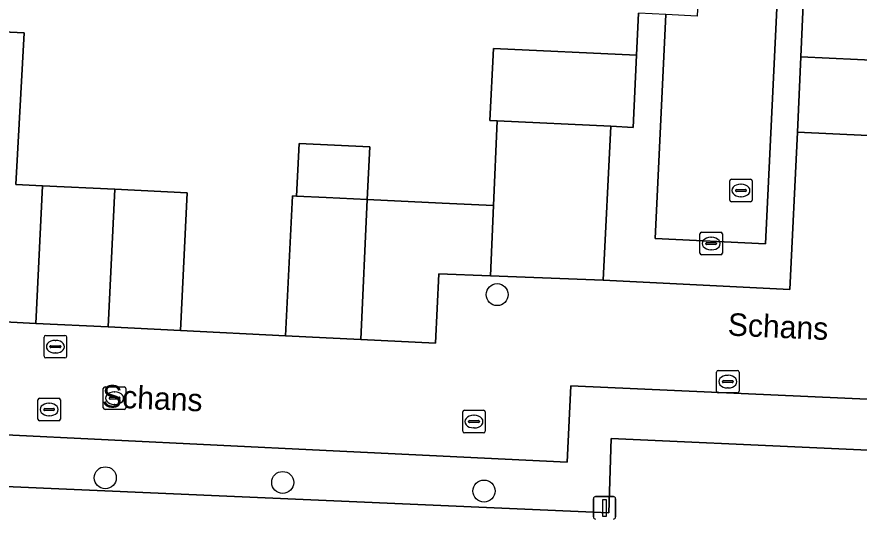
# Model space of a CAD drawing. Extents: x 162989 to 165008, y 383432 to 384338.
# Drawn here: x 164486.26 to 164523.65, y 383547.19 to 383569.48 of the extents above; entities that cross this region are included whole.
import ezdxf

# ---------------------------------------------------------------- set-up
doc = ezdxf.new("R2010")
doc.units = 0
for name, color, linetype in [('IMGEO_Boom', 7, 'Continuous'), ('IMGEO_Brandkraan', 7, 'Continuous'), ('IMGEO_Erf', 7, 'Continuous'), ('IMGEO_Kolk', 7, 'Continuous'), ('IMGEO_Lichtmast', 7, 'Continuous'), ('IMGEO_Muur', 7, 'Continuous'), ('IMGEO_Openbare_ruimte_label', 7, 'Continuous'), ('IMGEO_Pand', 7, 'Continuous'), ('IMGEO_Parkeervlak_open', 7, 'Continuous'), ('IMGEO_Rijbaan_lokaal_open', 7, 'Continuous'), ('IMGEO_Rioolput', 7, 'Continuous'), ('IMGEO_Voetpad_open', 7, 'Continuous')]:
    doc.layers.add(name, color=color, linetype=linetype)

msp = doc.modelspace()

# ---------------------------------------------------------------- linework, layer by layer
at = {"layer": 'IMGEO_Boom'}
for centre in [(164507.584, 383557.158), (164490.19, 383549.028), (164498.065, 383548.821), (164507, 383548.441)]:
    msp.add_circle(centre, 0.489, dxfattribs=at)
at = {"layer": 'IMGEO_Brandkraan'}
for p, q in [((164487.199, 383551.632), (164487.199, 383552.484)), ((164487.274, 383552.558), (164488.126, 383552.558)), ((164488.2, 383552.484), (164488.2, 383551.632)), ((164487.458, 383552.052), (164487.458, 383552.064)), ((164487.896, 383552.015), (164487.498, 383552.015)), ((164487.501, 383552.101), (164487.899, 383552.101)), ((164487.687, 383552.338), (164487.712, 383552.338)), ((164487.942, 383552.064), (164487.942, 383552.052)), ((164487.71, 383551.778), (164487.685, 383551.778)), ((164488.126, 383551.558), (164487.274, 383551.558))]:
    msp.add_line(p, q, dxfattribs=at)
for points in [[(164487.199, 383551.632), (164487.199, 383552.484)], [(164487.274, 383552.558), (164488.126, 383552.558)], [(164488.2, 383552.484), (164488.2, 383551.632)], [(164488.126, 383551.558), (164487.274, 383551.558)]]:
    msp.add_lwpolyline(points, dxfattribs=at)
for centre, radius, start, end in [((164487.276, 383552.482), 0.0765, 91.552, 178.448), ((164487.276, 383552.482), 0.0765, 91.552, 178.448), ((164488.124, 383552.482), 0.0765, 1.552, 88.448), ((164488.124, 383552.482), 0.0765, 1.552, 88.448), ((164487.498, 383552.061), 0.0403, 85.8775, 175.7526), ((164487.495, 383552.051), 0.0366, 178.938, 274.7102), ((164487.899, 383552.058), 0.043, 264.8664, 352.4533), ((164487.903, 383552.063), 0.0386, 1.7309, 96.639), ((164487.276, 383551.634), 0.0765, 181.552, 268.448), ((164487.276, 383551.634), 0.0765, 181.552, 268.448), ((164488.124, 383551.634), 0.0765, 271.552, 358.448), ((164488.124, 383551.634), 0.0765, 271.552, 358.448)]:
    msp.add_arc(centre, radius, start, end, dxfattribs=at)
for centre, major_axis, ratio, start_param, end_param in [((164487.686, 383552.058), (-0.387, 0.002), 0.722429, 4.712389, 7.853982), ((164487.711, 383552.058), (-0.39, 0.002), 0.717154, 1.570796, 4.712389)]:
    msp.add_ellipse(centre, major_axis=major_axis, ratio=ratio, start_param=start_param, end_param=end_param, dxfattribs=at)
at = {"layer": 'IMGEO_Erf'}
for points in [[(164543.967, 383575.337), (164541.891, 383575.436), (164537.389, 383575.651), (164532.886, 383575.865), (164528.383, 383576.08), (164523.729, 383576.302), (164524.028, 383582.568), (164521.732, 383582.678), (164521.067, 383567.706), (164527.35, 383567.406), (164527.37, 383568.956), (164531.565, 383568.745), (164541.293, 383568.253), (164541.246, 383566.954), (164541.116, 383563.313), (164552.084, 383562.789), (164552.48, 383562.77), (164552.78, 383569.064), (164555.261, 383568.946), (164555.732, 383577.167), (164553.477, 383577.274), (164553.209, 383571.637), (164548.51, 383571.861), (164543.812, 383572.085)], [(164512.648, 383550.77), (164512.533, 383547.48), (164500, 383548.021), (164485.409, 383548.65), (164485.215, 383543.771), (164489.897, 383543.537), (164494.422, 383543.311), (164498.947, 383543.085), (164500, 383543.032), (164503.473, 383542.858), (164507.999, 383542.632), (164512.251, 383542.419), (164512.425, 383545.833), (164512.563, 383545.826), (164517.223, 383545.589), (164521.748, 383545.358), (164526.273, 383545.128), (164530.649, 383544.905), (164530.906, 383549.948)]]:
    msp.add_lwpolyline(points, close=True, dxfattribs=at)
msp.add_lwpolyline([(164472.235, 383569.449), (164486.594, 383568.773), (164486.219, 383562.044), (164487.406, 383561.985), (164490.615, 383561.832), (164493.824, 383561.678), (164493.531, 383555.567), (164498.195, 383555.33), (164498.493, 383561.534), (164498.682, 383561.525), (164498.792, 383563.862), (164501.935, 383563.709), (164501.821, 383561.377), (164505.14, 383561.221), (164507.425, 383561.114), (164507.59, 383564.865), (164507.265, 383564.881), (164507.419, 383568.081), (164513.774, 383567.776), (164513.864, 383569.637)], dxfattribs=at)
at = {"layer": 'IMGEO_Kolk'}
for p, q in [((164516.582, 383558.996), (164516.582, 383559.848)), ((164516.657, 383559.922), (164517.509, 383559.922)), ((164517.583, 383559.848), (164517.583, 383558.996)), ((164517.07, 383559.702), (164517.095, 383559.702)), ((164516.841, 383559.416), (164516.841, 383559.428)), ((164517.279, 383559.379), (164516.881, 383559.379)), ((164516.884, 383559.465), (164517.282, 383559.465)), ((164517.093, 383559.142), (164517.068, 383559.142)), ((164517.325, 383559.428), (164517.325, 383559.416)), ((164517.509, 383558.922), (164516.657, 383558.922)), ((164490.103, 383552.136), (164490.103, 383552.988)), ((164490.178, 383553.062), (164491.03, 383553.062)), ((164490.591, 383552.842), (164490.616, 383552.842)), ((164491.104, 383552.988), (164491.104, 383552.136)), ((164490.362, 383552.556), (164490.362, 383552.568)), ((164490.8, 383552.519), (164490.402, 383552.519)), ((164490.405, 383552.605), (164490.803, 383552.605)), ((164490.846, 383552.568), (164490.846, 383552.556)), ((164491.03, 383552.062), (164490.178, 383552.062)), ((164490.614, 383552.282), (164490.589, 383552.282)), ((164506.128, 383552.023), (164506.98, 383552.023)), ((164506.053, 383551.097), (164506.053, 383551.949)), ((164506.541, 383551.803), (164506.566, 383551.803)), ((164507.054, 383551.949), (164507.054, 383551.097)), ((164506.312, 383551.517), (164506.312, 383551.529)), ((164506.75, 383551.48), (164506.352, 383551.48)), ((164506.355, 383551.566), (164506.753, 383551.566)), ((164506.796, 383551.529), (164506.796, 383551.517)), ((164506.98, 383551.023), (164506.128, 383551.023)), ((164506.564, 383551.243), (164506.539, 383551.243))]:
    msp.add_line(p, q, dxfattribs=at)
for points in [[(164516.582, 383558.996), (164516.582, 383559.848)], [(164516.657, 383559.922), (164517.509, 383559.922)], [(164517.583, 383559.848), (164517.583, 383558.996)], [(164517.509, 383558.922), (164516.657, 383558.922)], [(164490.103, 383552.136), (164490.103, 383552.988)], [(164490.178, 383553.062), (164491.03, 383553.062)], [(164491.104, 383552.988), (164491.104, 383552.136)], [(164491.03, 383552.062), (164490.178, 383552.062)], [(164506.128, 383552.023), (164506.98, 383552.023)], [(164506.053, 383551.097), (164506.053, 383551.949)], [(164507.054, 383551.949), (164507.054, 383551.097)], [(164506.98, 383551.023), (164506.128, 383551.023)]]:
    msp.add_lwpolyline(points, dxfattribs=at)
for centre, radius, start, end in [((164516.659, 383559.846), 0.0765, 91.552, 178.448), ((164516.659, 383559.846), 0.0765, 91.552, 178.448), ((164517.507, 383559.846), 0.0765, 1.552, 88.448), ((164517.507, 383559.846), 0.0765, 1.552, 88.448), ((164516.881, 383559.425), 0.0403, 85.8775, 175.7526), ((164516.878, 383559.415), 0.0366, 178.938, 274.7102), ((164517.282, 383559.422), 0.043, 264.8664, 352.4533), ((164517.286, 383559.427), 0.0386, 1.7309, 96.639), ((164516.659, 383558.998), 0.0765, 181.552, 268.448), ((164516.659, 383558.998), 0.0765, 181.552, 268.448), ((164517.507, 383558.998), 0.0765, 271.552, 358.448), ((164517.507, 383558.998), 0.0765, 271.552, 358.448), ((164490.18, 383552.986), 0.0765, 91.552, 178.448), ((164490.18, 383552.986), 0.0765, 91.552, 178.448), ((164491.028, 383552.986), 0.0765, 1.552, 88.448), ((164491.028, 383552.986), 0.0765, 1.552, 88.448), ((164490.402, 383552.565), 0.0403, 85.8775, 175.7526), ((164490.399, 383552.555), 0.0366, 178.938, 274.7102), ((164490.803, 383552.562), 0.043, 264.8664, 352.4533), ((164490.807, 383552.567), 0.0386, 1.7309, 96.639), ((164490.18, 383552.138), 0.0765, 181.552, 268.448), ((164490.18, 383552.138), 0.0765, 181.552, 268.448), ((164491.028, 383552.138), 0.0765, 271.552, 358.448), ((164491.028, 383552.138), 0.0765, 271.552, 358.448), ((164506.13, 383551.947), 0.0765, 91.552, 178.448), ((164506.13, 383551.947), 0.0765, 91.552, 178.448), ((164506.978, 383551.947), 0.0765, 1.552, 88.448), ((164506.978, 383551.947), 0.0765, 1.552, 88.448), ((164506.352, 383551.526), 0.0403, 85.8775, 175.7526), ((164506.349, 383551.516), 0.0366, 178.938, 274.7102), ((164506.753, 383551.523), 0.043, 264.8664, 352.4533), ((164506.757, 383551.528), 0.0386, 1.7309, 96.639), ((164506.13, 383551.099), 0.0765, 181.552, 268.448), ((164506.13, 383551.099), 0.0765, 181.552, 268.448), ((164506.978, 383551.099), 0.0765, 271.552, 358.448), ((164506.978, 383551.099), 0.0765, 271.552, 358.448)]:
    msp.add_arc(centre, radius, start, end, dxfattribs=at)
for centre, major_axis, ratio, start_param, end_param in [((164517.069, 383559.422), (-0.387, 0.002), 0.722429, 4.712389, 7.853982), ((164517.094, 383559.422), (-0.39, 0.002), 0.717154, 1.570796, 4.712389), ((164490.59, 383552.562), (-0.387, 0.002), 0.722429, 4.712389, 7.853982), ((164490.615, 383552.562), (-0.39, 0.002), 0.717154, 1.570796, 4.712389), ((164506.54, 383551.523), (-0.387, 0.002), 0.722429, 4.712389, 7.853982), ((164506.565, 383551.523), (-0.39, 0.002), 0.717154, 1.570796, 4.712389)]:
    msp.add_ellipse(centre, major_axis=major_axis, ratio=ratio, start_param=start_param, end_param=end_param, dxfattribs=at)
at = {"layer": 'IMGEO_Lichtmast'}
for p, q in [((164511.853, 383547.293), (164511.853, 383548.093)), ((164511.853, 383548.093), (164511.853, 383547.293)), ((164511.953, 383548.193), (164512.743, 383548.193)), ((164512.743, 383548.193), (164511.953, 383548.193)), ((164512.843, 383548.093), (164512.843, 383547.293)), ((164512.843, 383547.293), (164512.843, 383548.093))]:
    msp.add_line(p, q, dxfattribs=at)
msp.add_lwpolyline([(164512.273, 383548.068), (164512.423, 383548.068), (164512.423, 383547.318), (164512.273, 383547.318), (164512.273, 383548.068)], dxfattribs=at)
for centre, start, end in [((164511.953, 383548.093), 90, 180), ((164511.953, 383548.093), 90, 180), ((164512.743, 383548.093), 0, 90), ((164512.743, 383548.093), 360, 90), ((164511.953, 383547.293), 180, 270), ((164511.953, 383547.293), 180, 270), ((164512.743, 383547.293), 270, 0), ((164512.743, 383547.293), 270, 0)]:
    msp.add_arc(centre, 0.1, start, end, dxfattribs=at)
at = {"layer": 'IMGEO_Muur'}
for points in [[(164521.732, 383582.678), (164521.067, 383567.706)], [(164513.864, 383569.637), (164513.774, 383567.776)]]:
    msp.add_lwpolyline(points, dxfattribs=at)
at = {"layer": 'IMGEO_Pand'}
for points in [[(164512.622, 383564.624), (164513.62, 383564.576), (164513.774, 383567.776), (164507.419, 383568.081), (164507.265, 383564.881), (164507.59, 383564.865)], [(164527.35, 383567.406), (164521.067, 383567.706), (164520.908, 383564.366), (164527.191, 383564.066)], [(164498.792, 383563.862), (164498.682, 383561.525), (164500, 383561.463), (164501.821, 383561.377), (164501.935, 383563.709)], [(164490.615, 383561.832), (164487.406, 383561.985), (164487.112, 383555.875), (164490.32, 383555.721)], [(164490.615, 383561.832), (164490.32, 383555.721), (164493.531, 383555.567), (164493.824, 383561.678)], [(164501.821, 383561.377), (164500, 383561.463), (164498.682, 383561.525), (164498.493, 383561.534), (164498.195, 383555.33), (164500, 383555.242), (164501.527, 383555.168)], [(164507.425, 383561.114), (164505.14, 383561.221), (164501.821, 383561.377), (164501.527, 383555.168), (164504.84, 383555.007), (164504.988, 383558.081), (164507.287, 383557.992)]]:
    msp.add_lwpolyline(points, close=True, dxfattribs=at)
at = {"layer": 'IMGEO_Parkeervlak_open'}
msp.add_lwpolyline([(164512.622, 383564.624), (164507.59, 383564.865), (164507.425, 383561.114), (164507.287, 383557.992), (164512.295, 383557.795)], close=True, dxfattribs=at)
at = {"layer": 'IMGEO_Rijbaan_lokaal_open'}
msp.add_lwpolyline([(164515.073, 383569.579), (164514.596, 383559.651), (164519.5, 383559.415), (164521.228, 383595.378), (164517.713, 383595.532), (164516.461, 383569.512)], close=True, dxfattribs=at)
msp.add_lwpolyline([(164527.191, 383564.066), (164520.908, 383564.366), (164520.575, 383557.378), (164512.295, 383557.795), (164507.287, 383557.992), (164504.988, 383558.081), (164504.84, 383555.007), (164501.527, 383555.168), (164500, 383555.242), (164498.195, 383555.33), (164493.531, 383555.567), (164490.32, 383555.721), (164487.112, 383555.875), (164485.71, 383555.943), (164485.471, 383550.949), (164500, 383550.24), (164510.691, 383549.718), (164510.857, 383553.114), (164528.939, 383552.3)], dxfattribs=at)
at = {"layer": 'IMGEO_Rioolput'}
for p, q in [((164517.904, 383561.35), (164517.904, 383562.202)), ((164517.979, 383562.276), (164518.831, 383562.276)), ((164518.905, 383562.202), (164518.905, 383561.35)), ((164518.163, 383561.77), (164518.163, 383561.782)), ((164518.601, 383561.733), (164518.203, 383561.733)), ((164518.206, 383561.819), (164518.604, 383561.819)), ((164518.392, 383562.056), (164518.417, 383562.056)), ((164518.647, 383561.782), (164518.647, 383561.77)), ((164518.415, 383561.496), (164518.39, 383561.496)), ((164518.831, 383561.276), (164517.979, 383561.276)), ((164487.475, 383554.42), (164487.475, 383555.272)), ((164487.55, 383555.346), (164488.402, 383555.346)), ((164487.963, 383555.126), (164487.988, 383555.126)), ((164488.476, 383555.272), (164488.476, 383554.42)), ((164487.734, 383554.84), (164487.734, 383554.852)), ((164488.172, 383554.803), (164487.774, 383554.803)), ((164487.777, 383554.889), (164488.175, 383554.889)), ((164488.218, 383554.852), (164488.218, 383554.84)), ((164488.402, 383554.346), (164487.55, 383554.346)), ((164487.986, 383554.566), (164487.961, 383554.566)), ((164517.321, 383552.869), (164517.321, 383553.721)), ((164517.396, 383553.795), (164518.248, 383553.795)), ((164517.809, 383553.575), (164517.834, 383553.575)), ((164518.322, 383553.721), (164518.322, 383552.869)), ((164517.58, 383553.289), (164517.58, 383553.301)), ((164518.018, 383553.252), (164517.62, 383553.252)), ((164517.623, 383553.338), (164518.021, 383553.338)), ((164518.064, 383553.301), (164518.064, 383553.289)), ((164518.248, 383552.795), (164517.396, 383552.795)), ((164517.832, 383553.015), (164517.807, 383553.015))]:
    msp.add_line(p, q, dxfattribs=at)
for points in [[(164517.904, 383561.35), (164517.904, 383562.202)], [(164517.979, 383562.276), (164518.831, 383562.276)], [(164518.905, 383562.202), (164518.905, 383561.35)], [(164518.831, 383561.276), (164517.979, 383561.276)], [(164487.475, 383554.42), (164487.475, 383555.272)], [(164487.55, 383555.346), (164488.402, 383555.346)], [(164488.476, 383555.272), (164488.476, 383554.42)], [(164488.402, 383554.346), (164487.55, 383554.346)], [(164517.321, 383552.869), (164517.321, 383553.721)], [(164517.396, 383553.795), (164518.248, 383553.795)], [(164518.322, 383553.721), (164518.322, 383552.869)], [(164518.248, 383552.795), (164517.396, 383552.795)]]:
    msp.add_lwpolyline(points, dxfattribs=at)
for centre, radius, start, end in [((164517.981, 383562.2), 0.0765, 91.552, 178.448), ((164517.981, 383562.2), 0.0765, 91.552, 178.448), ((164518.829, 383562.2), 0.0765, 1.552, 88.448), ((164518.829, 383562.2), 0.0765, 1.552, 88.448), ((164518.203, 383561.779), 0.0403, 85.8775, 175.7526), ((164518.2, 383561.769), 0.0366, 178.938, 274.7102), ((164518.604, 383561.776), 0.043, 264.8664, 352.4533), ((164518.608, 383561.781), 0.0386, 1.7309, 96.639), ((164517.981, 383561.352), 0.0765, 181.552, 268.448), ((164517.981, 383561.352), 0.0765, 181.552, 268.448), ((164518.829, 383561.352), 0.0765, 271.552, 358.448), ((164518.829, 383561.352), 0.0765, 271.552, 358.448), ((164487.552, 383555.27), 0.0765, 91.552, 178.448), ((164487.552, 383555.27), 0.0765, 91.552, 178.448), ((164488.4, 383555.27), 0.0765, 1.552, 88.448), ((164488.4, 383555.27), 0.0765, 1.552, 88.448), ((164487.774, 383554.849), 0.0403, 85.8775, 175.7526), ((164487.771, 383554.839), 0.0366, 178.938, 274.7102), ((164488.175, 383554.846), 0.043, 264.8664, 352.4533), ((164488.179, 383554.851), 0.0386, 1.7309, 96.639), ((164487.552, 383554.422), 0.0765, 181.552, 268.448), ((164487.552, 383554.422), 0.0765, 181.552, 268.448), ((164488.4, 383554.422), 0.0765, 271.552, 358.448), ((164488.4, 383554.422), 0.0765, 271.552, 358.448), ((164517.398, 383553.719), 0.0765, 91.552, 178.448), ((164517.398, 383553.719), 0.0765, 91.552, 178.448), ((164518.246, 383553.719), 0.0765, 1.552, 88.448), ((164518.246, 383553.719), 0.0765, 1.552, 88.448), ((164517.62, 383553.298), 0.0403, 85.8775, 175.7526), ((164517.617, 383553.288), 0.0366, 178.938, 274.7102), ((164518.021, 383553.295), 0.043, 264.8664, 352.4533), ((164518.025, 383553.3), 0.0386, 1.7309, 96.639), ((164517.398, 383552.871), 0.0765, 181.552, 268.448), ((164517.398, 383552.871), 0.0765, 181.552, 268.448), ((164518.246, 383552.871), 0.0765, 271.552, 358.448), ((164518.246, 383552.871), 0.0765, 271.552, 358.448)]:
    msp.add_arc(centre, radius, start, end, dxfattribs=at)
for centre, major_axis, ratio, start_param, end_param in [((164518.391, 383561.776), (-0.387, 0.002), 0.722429, 4.712389, 7.853982), ((164518.416, 383561.776), (-0.39, 0.002), 0.717154, 1.570796, 4.712389), ((164487.962, 383554.846), (-0.387, 0.002), 0.722429, 4.712389, 7.853982), ((164487.987, 383554.846), (-0.39, 0.002), 0.717154, 1.570796, 4.712389), ((164517.808, 383553.295), (-0.387, 0.002), 0.722429, 4.712389, 7.853982), ((164517.833, 383553.295), (-0.39, 0.002), 0.717154, 1.570796, 4.712389)]:
    msp.add_ellipse(centre, major_axis=major_axis, ratio=ratio, start_param=start_param, end_param=end_param, dxfattribs=at)
at = {"layer": 'IMGEO_Voetpad_open'}
for points in [[(164521.732, 383582.678), (164522.049, 383589.34), (164522.337, 383595.229), (164522.342, 383595.329), (164521.228, 383595.378), (164519.5, 383559.415), (164514.596, 383559.651), (164515.073, 383569.579), (164513.864, 383569.637), (164513.774, 383567.776), (164513.62, 383564.576), (164512.622, 383564.624), (164512.295, 383557.795), (164520.575, 383557.378), (164520.908, 383564.366), (164521.067, 383567.706)], [(164530.999, 383551.781), (164531.228, 383556.631), (164529.151, 383556.996), (164528.939, 383552.3), (164510.857, 383553.114), (164510.691, 383549.718), (164500, 383550.24), (164485.471, 383550.949), (164485.409, 383548.65), (164500, 383548.021), (164512.533, 383547.48), (164512.648, 383550.77), (164530.906, 383549.948)]]:
    msp.add_lwpolyline(points, close=True, dxfattribs=at)
msp.add_lwpolyline([(164485.71, 383555.943), (164487.112, 383555.875), (164487.406, 383561.985), (164486.219, 383562.044), (164486.594, 383568.773), (164472.235, 383569.449)], dxfattribs=at)

# ---------------------------------------------------------------- texts
at = {"layer": 'IMGEO_Openbare_ruimte_label'}
for rotation, p in [(357.4209, (164517.804, 383555.342)), (357.5353, (164490.032, 383552.163))]:
    msp.add_text('Schans', height=1, rotation=rotation, dxfattribs=at).set_placement(p)

doc.saveas('drawing.dxf')
